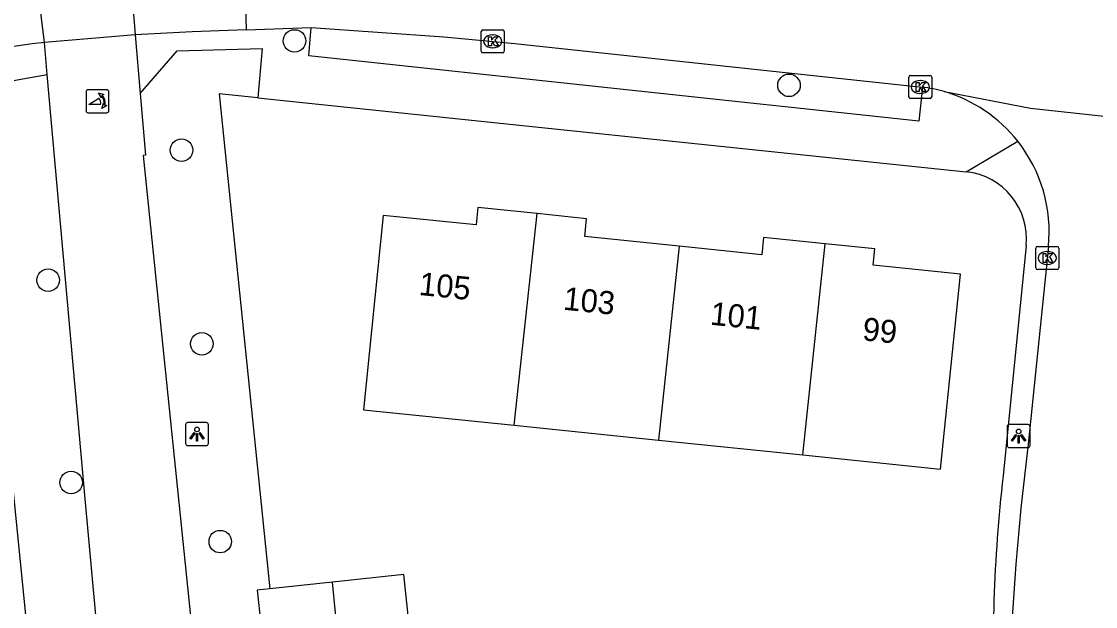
# Model space of a CAD drawing. Extents: x 158461 to 159795, y 387220 to 388672.
# Drawn here: x 159101.4 to 159148.08, y 387974.46 to 387999.86 of the extents above; entities that cross this region are included whole.
import ezdxf

# ---------------------------------------------------------------- set-up
doc = ezdxf.new("R2010")
doc.units = 0
for name, color, linetype in [('IMGEO_Boom', 7, 'Continuous'), ('IMGEO_Fietspad_gesloten', 7, 'Continuous'), ('IMGEO_Groenvoorziening', 7, 'Continuous'), ('IMGEO_Kolk', 7, 'Continuous'), ('IMGEO_Lichtpunt', 7, 'Continuous'), ('IMGEO_Pand', 7, 'Continuous'), ('IMGEO_Pand_nummerreeks', 7, 'Continuous'), ('IMGEO_Poller', 7, 'Continuous'), ('IMGEO_Rijbaan_lokaal_open', 7, 'Continuous'), ('IMGEO_Voetpad_open', 7, 'Continuous')]:
    doc.layers.add(name, color=color, linetype=linetype)

msp = doc.modelspace()

# ---------------------------------------------------------------- linework, layer by layer
at = {"layer": 'IMGEO_Boom'}
for centre in [(159113.265, 387999.018), (159134.757, 387997.091), (159108.359, 387994.277), (159102.56, 387988.635), (159109.239, 387985.867), (159103.565, 387979.844), (159110.042, 387977.28)]:
    msp.add_circle(centre, 0.489, dxfattribs=at)
at = {"layer": 'IMGEO_Fietspad_gesloten'}
for points in [[(159106.35, 387999.284), (159102.4, 387998.948)], [(159106.35, 387999.284), (159106.561, 387996.735)], [(159102.524, 387997.555), (159102.4, 387998.948)], [(159105.313, 387966.68), (159104.168, 387979.144), (159102.524, 387997.555)], [(159106.561, 387996.735), (159106.797, 387994.057), (159106.687, 387994.047), (159109.591, 387965.88)]]:
    msp.add_lwpolyline(points, dxfattribs=at)
at = {"layer": 'IMGEO_Groenvoorziening'}
msp.add_lwpolyline([(159111.669, 387996.547), (159109.998, 387996.721), (159112.192, 387975.229)], dxfattribs=at)
at = {"layer": 'IMGEO_Kolk'}
for p, q in [((159121.381, 387998.573), (159121.381, 387999.425)), ((159121.456, 387999.499), (159122.308, 387999.499)), ((159122.382, 387999.425), (159122.382, 387998.573)), ((159121.869, 387999.279), (159121.894, 387999.279)), ((159122.308, 387998.499), (159121.456, 387998.499)), ((159121.892, 387998.719), (159121.867, 387998.719)), ((159139.963, 387996.594), (159139.963, 387997.446)), ((159140.038, 387997.52), (159140.89, 387997.52)), ((159140.451, 387997.3), (159140.476, 387997.3)), ((159140.964, 387997.446), (159140.964, 387996.594)), ((159140.474, 387996.74), (159140.449, 387996.74)), ((159140.89, 387996.52), (159140.038, 387996.52)), ((159145.555, 387990.094), (159146.407, 387990.094)), ((159145.48, 387989.168), (159145.48, 387990.02)), ((159145.968, 387989.874), (159145.993, 387989.874)), ((159146.481, 387990.02), (159146.481, 387989.168)), ((159145.991, 387989.314), (159145.966, 387989.314)), ((159146.407, 387989.094), (159145.555, 387989.094))]:
    msp.add_line(p, q, dxfattribs=at)
for points in [[(159121.381, 387998.573), (159121.381, 387999.425)], [(159121.456, 387999.499), (159122.308, 387999.499)], [(159122.382, 387999.425), (159122.382, 387998.573)], [(159121.702, 387999.199), (159121.825, 387999.199), (159121.825, 387999.048), (159121.955, 387999.199), (159122.119, 387999.199), (159121.973, 387999.048), (159122.126, 387998.799), (159121.974, 387998.799), (159121.889, 387998.963), (159121.825, 387998.896), (159121.825, 387998.799), (159121.702, 387998.799), (159121.702, 387999.199)], [(159122.308, 387998.499), (159121.456, 387998.499)], [(159139.963, 387996.594), (159139.963, 387997.446)], [(159140.038, 387997.52), (159140.89, 387997.52)], [(159140.284, 387997.22), (159140.407, 387997.22), (159140.407, 387997.069), (159140.537, 387997.22), (159140.701, 387997.22), (159140.555, 387997.069), (159140.708, 387996.82), (159140.556, 387996.82), (159140.471, 387996.984), (159140.407, 387996.917), (159140.407, 387996.82), (159140.284, 387996.82), (159140.284, 387997.22)], [(159140.964, 387997.446), (159140.964, 387996.594)], [(159140.89, 387996.52), (159140.038, 387996.52)], [(159145.555, 387990.094), (159146.407, 387990.094)], [(159145.48, 387989.168), (159145.48, 387990.02)], [(159145.801, 387989.794), (159145.924, 387989.794), (159145.924, 387989.643), (159146.054, 387989.794), (159146.218, 387989.794), (159146.072, 387989.643), (159146.225, 387989.394), (159146.073, 387989.394), (159145.988, 387989.558), (159145.924, 387989.491), (159145.924, 387989.394), (159145.801, 387989.394), (159145.801, 387989.794)], [(159146.481, 387990.02), (159146.481, 387989.168)], [(159146.407, 387989.094), (159145.555, 387989.094)]]:
    msp.add_lwpolyline(points, dxfattribs=at)
for centre, start, end in [((159121.458, 387999.423), 91.552, 178.448), ((159121.458, 387999.423), 91.552, 178.448), ((159122.306, 387999.423), 1.552, 88.448), ((159122.306, 387999.423), 1.552, 88.448), ((159121.458, 387998.575), 181.552, 268.448), ((159121.458, 387998.575), 181.552, 268.448), ((159122.306, 387998.575), 271.552, 358.448), ((159122.306, 387998.575), 271.552, 358.448), ((159140.04, 387997.444), 91.552, 178.448), ((159140.04, 387997.444), 91.552, 178.448), ((159140.888, 387997.444), 1.552, 88.448), ((159140.888, 387997.444), 1.552, 88.448), ((159140.04, 387996.596), 181.552, 268.448), ((159140.04, 387996.596), 181.552, 268.448), ((159140.888, 387996.596), 271.552, 358.448), ((159140.888, 387996.596), 271.552, 358.448), ((159145.557, 387990.018), 91.552, 178.448), ((159145.557, 387990.018), 91.552, 178.448), ((159146.405, 387990.018), 1.552, 88.448), ((159146.405, 387990.018), 1.552, 88.448), ((159145.557, 387989.17), 181.552, 268.448), ((159145.557, 387989.17), 181.552, 268.448), ((159146.405, 387989.17), 271.552, 358.448), ((159146.405, 387989.17), 271.552, 358.448)]:
    msp.add_arc(centre, 0.0765, start, end, dxfattribs=at)
for centre, major_axis, ratio, start_param, end_param in [((159121.868, 387998.999), (-0.387, 0.002), 0.722429, 4.712389, 7.853982), ((159121.893, 387998.999), (-0.39, 0.002), 0.717154, 1.570796, 4.712389), ((159140.45, 387997.02), (-0.387, 0.002), 0.722429, 4.712389, 7.853982), ((159140.475, 387997.02), (-0.39, 0.002), 0.717154, 1.570796, 4.712389), ((159145.967, 387989.594), (-0.387, 0.002), 0.722429, 4.712389, 7.853982), ((159145.992, 387989.594), (-0.39, 0.002), 0.717154, 1.570796, 4.712389)]:
    msp.add_ellipse(centre, major_axis=major_axis, ratio=ratio, start_param=start_param, end_param=end_param, dxfattribs=at)
at = {"layer": 'IMGEO_Lichtpunt'}
for p, q in [((159108.532, 387982.354), (159108.532, 387981.547)), ((159108.532, 387982.354), (159108.532, 387981.547)), ((159109.434, 387982.449), (159108.626, 387982.449)), ((159109.434, 387982.449), (159108.626, 387982.449)), ((159109.528, 387981.547), (159109.528, 387982.354)), ((159109.528, 387981.547), (159109.528, 387982.354)), ((159144.237, 387982.267), (159144.237, 387981.46)), ((159144.237, 387982.267), (159144.237, 387981.46)), ((159145.139, 387982.362), (159144.331, 387982.362)), ((159145.139, 387982.362), (159144.331, 387982.362)), ((159145.233, 387981.46), (159145.233, 387982.267)), ((159145.233, 387981.46), (159145.233, 387982.267)), ((159108.626, 387981.453), (159109.434, 387981.453)), ((159108.626, 387981.453), (159109.434, 387981.453)), ((159144.331, 387981.366), (159145.139, 387981.366)), ((159144.331, 387981.366), (159145.139, 387981.366))]:
    msp.add_line(p, q, dxfattribs=at)
for points in [[(159108.906, 387982.018), (159108.945, 387981.99), (159108.757, 387981.728), (159108.719, 387981.755), (159108.906, 387982.018)], [(159109.008, 387981.97), (159109.055, 387981.97), (159109.055, 387981.648), (159109.008, 387981.648), (159109.008, 387981.97)], [(159109.118, 387981.99), (159109.156, 387982.017), (159109.343, 387981.755), (159109.304, 387981.727), (159109.118, 387981.99)], [(159144.611, 387981.931), (159144.65, 387981.903), (159144.462, 387981.641), (159144.424, 387981.668), (159144.611, 387981.931)], [(159144.713, 387981.883), (159144.76, 387981.883), (159144.76, 387981.561), (159144.713, 387981.561), (159144.713, 387981.883)], [(159144.823, 387981.903), (159144.861, 387981.93), (159145.048, 387981.668), (159145.009, 387981.64), (159144.823, 387981.903)]]:
    msp.add_lwpolyline(points, dxfattribs=at)
for centre in [(159109.031, 387982.152), (159144.736, 387982.065)]:
    msp.add_circle(centre, 0.0994, dxfattribs=at)
for centre, start, end in [((159108.626, 387982.354), 90, 180), ((159108.626, 387982.354), 90, 180), ((159109.434, 387982.354), 0, 90), ((159109.434, 387982.354), 0, 90), ((159144.331, 387982.267), 90, 180), ((159144.331, 387982.267), 90, 180), ((159145.139, 387982.267), 0, 90), ((159145.139, 387982.267), 0, 90), ((159108.626, 387981.547), 180, 270), ((159108.626, 387981.547), 180, 270), ((159109.434, 387981.547), 270, 0), ((159109.434, 387981.547), 270, 360), ((159144.331, 387981.46), 180, 270), ((159144.331, 387981.46), 180, 270), ((159145.139, 387981.46), 270, 0), ((159145.139, 387981.46), 270, 360)]:
    msp.add_arc(centre, 0.0946, start, end, dxfattribs=at)
at = {"layer": 'IMGEO_Pand'}
for points in [[(159123.817, 387991.519), (159121.237, 387991.784), (159121.16, 387991.031), (159117.126, 387991.445), (159116.259, 387983.004), (159122.813, 387982.331)], [(159122.813, 387982.331), (159123.817, 387991.519)], [(159129.989, 387990.106), (159125.884, 387990.528), (159125.963, 387991.299), (159123.817, 387991.519)], [(159129.989, 387990.106), (159129.083, 387981.686)], [(159136.329, 387990.216), (159133.65, 387990.491), (159133.572, 387989.738), (159129.989, 387990.106)], [(159135.352, 387981.042), (159136.329, 387990.216)], [(159135.352, 387981.042), (159141.342, 387980.427), (159142.21, 387988.885), (159138.409, 387989.276), (159138.483, 387989.995), (159136.329, 387990.216)], [(159122.813, 387982.331), (159129.083, 387981.686)], [(159129.083, 387981.686), (159135.352, 387981.042)], [(159118.803, 387968.474), (159118.012, 387975.853), (159114.919, 387975.521)], [(159112.192, 387975.229), (159111.645, 387975.17), (159112.435, 387967.792), (159112.826, 387967.834)], [(159114.919, 387975.521), (159112.192, 387975.229)], [(159115.649, 387968.136), (159114.919, 387975.521)]]:
    msp.add_lwpolyline(points, dxfattribs=at)
at = {"layer": 'IMGEO_Poller'}
for p, q in [((159104.207, 387996.804), (159104.207, 387995.997)), ((159104.207, 387996.804), (159104.207, 387995.997)), ((159105.109, 387996.899), (159104.301, 387996.899)), ((159105.109, 387996.899), (159104.301, 387996.899)), ((159105.203, 387995.997), (159105.203, 387996.804)), ((159105.203, 387995.997), (159105.203, 387996.804)), ((159104.301, 387995.902), (159105.109, 387995.902)), ((159104.301, 387995.902), (159105.109, 387995.902))]:
    msp.add_line(p, q, dxfattribs=at)
for points in [[(159104.886, 387996.628), (159104.874, 387996.555), (159104.749, 387996.76)], [(159104.749, 387996.76), (159104.98, 387996.694), (159104.909, 387996.662)], [(159104.842, 387996.255), (159104.329, 387996.255), (159104.759, 387996.53)], [(159104.902, 387996.083), (159104.968, 387996.314), (159104.998, 387996.246)], [(159105.034, 387996.219), (159105.106, 387996.208), (159104.902, 387996.083)]]:
    msp.add_lwpolyline(points, dxfattribs=at)
for centre, radius, start, end in [((159104.301, 387996.804), 0.0946, 90, 180), ((159104.301, 387996.804), 0.0946, 90, 180), ((159104.528, 387996.315), 0.476, 351.7527, 41.1691), ((159104.528, 387996.315), 0.516, 349.3569, 42.2912), ((159105.109, 387996.804), 0.0946, 0, 90), ((159105.109, 387996.804), 0.0946, 0, 90), ((159104.514, 387996.305), 0.332, 351.3247, 42.4854), ((159104.301, 387995.997), 0.0946, 180, 270), ((159104.301, 387995.997), 0.0946, 180, 270), ((159105.109, 387995.997), 0.0946, 270, 0), ((159105.109, 387995.997), 0.0946, 270, 0)]:
    msp.add_arc(centre, radius, start, end, dxfattribs=at)
at = {"layer": 'IMGEO_Rijbaan_lokaal_open'}
for points in [[(159106.049, 388002.764), (159106.289, 388000), (159106.35, 387999.284)], [(159111.085, 388002.961), (159111.151, 388000), (159111.162, 387999.496)], [(159102.4, 387998.948), (159102.279, 388000), (159102.005, 388002.359)], [(159111.162, 387999.496), (159108.825, 387999.409), (159106.35, 387999.284)], [(159111.162, 387999.496), (159113.999, 387999.601)], [(159113.999, 387999.601), (159119.759, 387999.202), (159122.837, 387998.906), (159140.412, 387997.024), (159140.557, 387997.013)], [(159102.4, 387998.948), (159101.874, 387998.89), (159098.978, 387998.476), (159097.931, 387998.297)], [(159141.493, 387996.817), (159145.258, 387996.099), (159149.255, 387995.662), (159153.251, 387995.27), (159157.273, 387995.314)], [(159146.031, 387990.088), (159145.151, 387981.507), (159144.836, 387978.73), (159144.613, 387976.304), (159144.47, 387974.197), (159144.386, 387972.149), (159144.351, 387968.813), (159144.364, 387968.223), (159144.389, 387967.064), (159144.475, 387965.126), (159144.572, 387963.049), (159144.73, 387961.8), (159144.967, 387959.751), (159146, 387948.89), (159148.009, 387928.598), (159148.423, 387924.471), (159148.6, 387922.752), (159148.797, 387921.403), (159149.393, 387917.852)]]:
    msp.add_lwpolyline(points, dxfattribs=at)
for centre, radius, start, end in [((159139.685, 387990.515), 6.556, 73.9908, 82.3553), ((159139.727, 387990.731), 6.337, 38.3268, 73.8159), ((159139.735, 387990.733), 6.329, 354.1476, 38.3545)]:
    msp.add_arc(centre, radius, start, end, dxfattribs=at)
at = {"layer": 'IMGEO_Voetpad_open'}
for points in [[(159140.557, 387997.013), (159140.399, 387995.533), (159113.885, 387998.373), (159113.999, 387999.601)], [(159106.561, 387996.735), (159108.174, 387998.591), (159111.862, 387998.695), (159111.669, 387996.547)], [(159102.367, 387966.418), (159101.06, 387979.46), (159099.326, 387996.997), (159102.524, 387997.555)], [(159111.669, 387996.547), (159142.459, 387993.333)], [(159142.459, 387993.333), (159144.698, 387994.661)], [(159145.066, 387990.131), (159144.059, 387980.13)]]:
    msp.add_lwpolyline(points, dxfattribs=at)
for centre, radius, start, end in [((159142.155, 387990.423), 2.926, 354.2703, 84.0332), ((159212.019, 387972.415), 68.396, 173.52353, 182.5829)]:
    msp.add_arc(centre, radius, start, end, dxfattribs=at)

# ---------------------------------------------------------------- texts
at = {"layer": 'IMGEO_Pand_nummerreeks'}
for s, p in [('105', (159118.648, 387987.993)), ('103', (159124.919, 387987.353)), ('101', (159131.304, 387986.701)), ('99', (159137.919, 387986.026))]:
    msp.add_text(s, height=1, rotation=354.1727, dxfattribs=at).set_placement(p)

doc.saveas('drawing.dxf')
